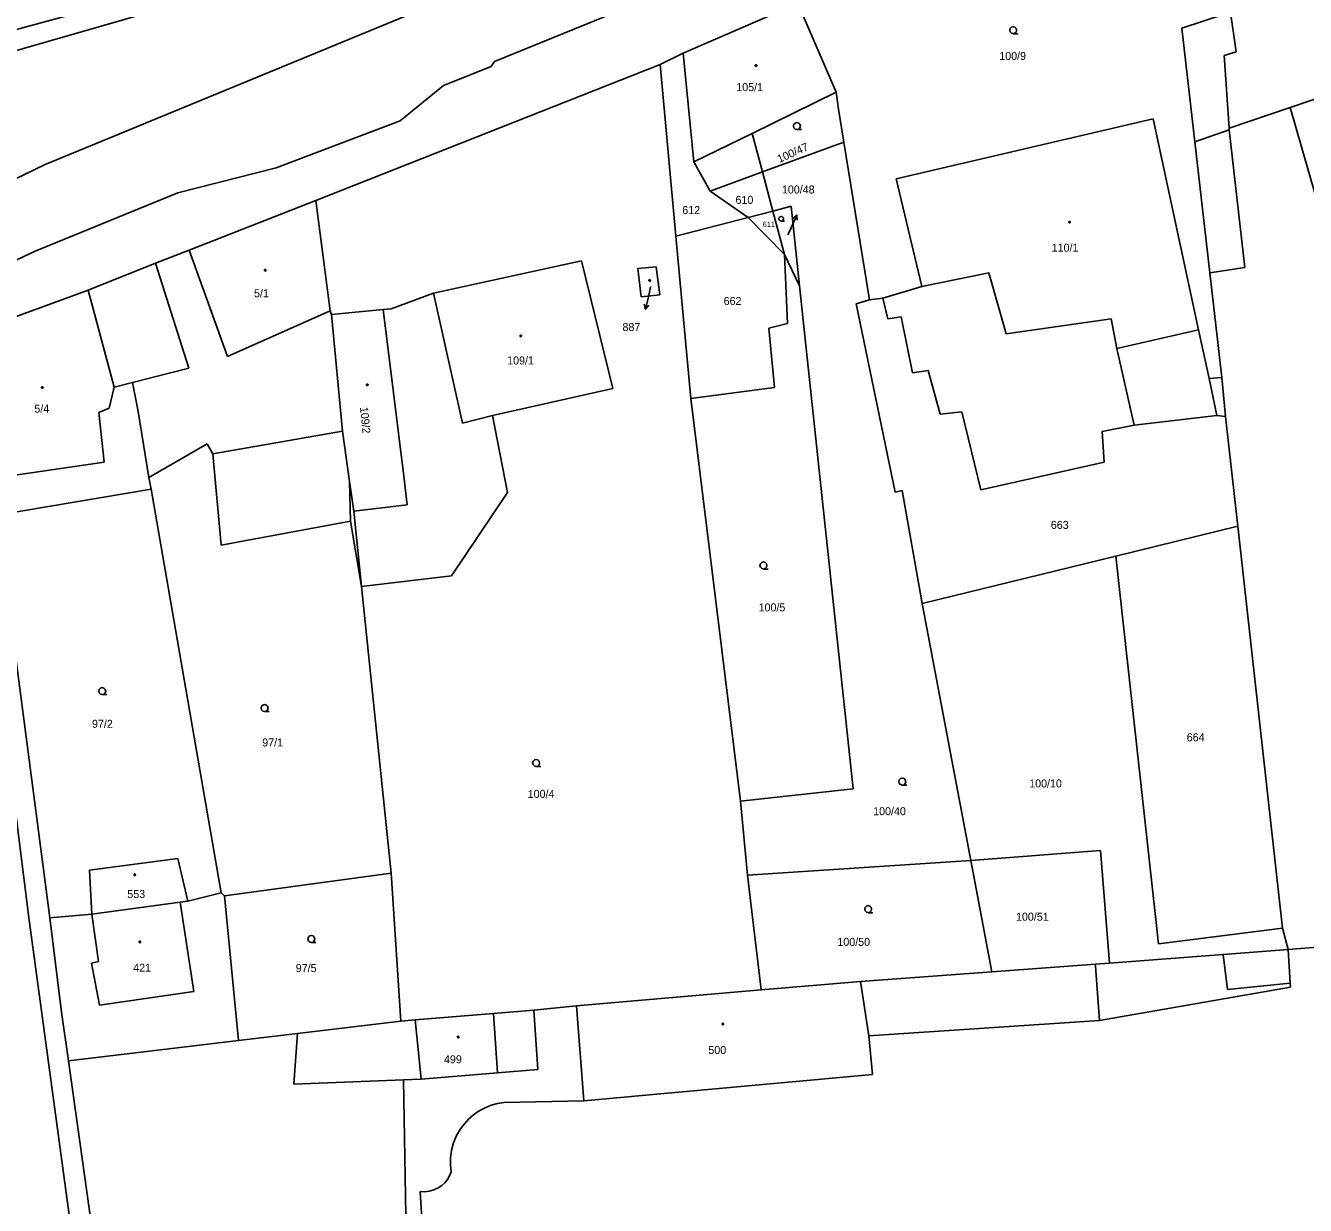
# Model space of a CAD drawing. Extents: x -757994 to -755874, y -1047691 to -1046119.
# Drawn here: x -757091.1 to -756955.2, y -1047154.8 to -1047029.5 of the extents above; entities that cross this region are included whole.
import ezdxf

# ---------------------------------------------------------------- set-up
doc = ezdxf.new("R2010")
doc.units = 0
doc.layers.add('katastrální mapa', color=7, linetype='Continuous')

msp = doc.modelspace()

# ---------------------------------------------------------------- linework, layer by layer
at = {"layer": 'katastrální mapa'}
for p, q in [((-757041.34, -1047033.35), (-756946.55, -1046994.7)), ((-757106.36, -1047033.85), (-757069.45, -1047023.77)), ((-757063.3, -1047023.88), (-757105.76, -1047036.1)), ((-757089.04, -1047044.27), (-757049.08, -1047027.84)), ((-757021.29, -1047032.46), (-757009.13, -1047027.2)), ((-757009.13, -1047027.2), (-757005.05, -1047036.61)), ((-756963.81, -1047028.33), (-756968.33, -1047029.8)), ((-756963.17, -1047028.14), (-756962.58, -1047032.31)), ((-756968.33, -1047029.8), (-756966.95, -1047041.87)), ((-757041.69, -1047033.89), (-757041.34, -1047033.35)), ((-757023.75, -1047033.68), (-757021.29, -1047032.46)), ((-757021.29, -1047032.46), (-757020.18, -1047044.01)), ((-756962.58, -1047032.31), (-756963.86, -1047032.7)), ((-756963.86, -1047032.7), (-756963.31, -1047040.43)), ((-757060.29, -1047048.11), (-757023.75, -1047033.68)), ((-757046.74, -1047035.9), (-757041.69, -1047033.89)), ((-757023.75, -1047033.68), (-757022.06, -1047051.9)), ((-757051.34, -1047039.63), (-757046.74, -1047035.9)), ((-757005.05, -1047036.61), (-757013.98, -1047040.98)), ((-757005.05, -1047036.61), (-757004.81, -1047038.4)), ((-756956.83, -1047038.22), (-756952.67, -1047036.8)), ((-757004.81, -1047038.4), (-757004.24, -1047041.92)), ((-756963.31, -1047040.43), (-756956.83, -1047038.22)), ((-756956.83, -1047038.22), (-756954.2, -1047047.31)), ((-757064.53, -1047044.64), (-757051.34, -1047039.63)), ((-756971.4, -1047039.45), (-756998.69, -1047045.82)), ((-756966.57, -1047061.84), (-756971.4, -1047039.45)), ((-757020.18, -1047044.01), (-757013.98, -1047040.98)), ((-757013.98, -1047040.98), (-757012.88, -1047045.07)), ((-756966.95, -1047041.87), (-756963.3, -1047040.6)), ((-756963.3, -1047040.6), (-756963.31, -1047040.43)), ((-756961.66, -1047055.2), (-756963.3, -1047040.6)), ((-757012.88, -1047045.07), (-757004.24, -1047041.92)), ((-757004.24, -1047041.92), (-757001.51, -1047058.66)), ((-756966.95, -1047041.87), (-756965.37, -1047055.77)), ((-757092.29, -1047045.84), (-757089.04, -1047044.27)), ((-757018.44, -1047047.1), (-757020.18, -1047044.01)), ((-757074.95, -1047047.3), (-757064.53, -1047044.64)), ((-757018.44, -1047047.1), (-757012.88, -1047045.07)), ((-757012.88, -1047045.07), (-757011.76, -1047049.22)), ((-756998.69, -1047045.82), (-756995.95, -1047057.25)), ((-757090.12, -1047053.48), (-757074.95, -1047047.3)), ((-757073.77, -1047053.38), (-757060.29, -1047048.11)), ((-757060.29, -1047048.11), (-757058.78, -1047059.81)), ((-757014.38, -1047049.9), (-757018.44, -1047047.1)), ((-757014.38, -1047049.9), (-757011.76, -1047049.22)), ((-757011.76, -1047049.22), (-757009.84, -1047048.72)), ((-757011.76, -1047049.22), (-757010.53, -1047053.82)), ((-757009.84, -1047048.72), (-757008.94, -1047057.16)), ((-757009.22, -1047049.65), (-757009.84, -1047051.01)), ((-757022.06, -1047051.9), (-757014.38, -1047049.9)), ((-757010.53, -1047053.82), (-757014.38, -1047049.9)), ((-757010.18, -1047051.76), (-757009.84, -1047051.01)), ((-757022.06, -1047051.9), (-757020.47, -1047069.11)), ((-757092.68, -1047054.67), (-757090.12, -1047053.48)), ((-757077.32, -1047054.74), (-757073.77, -1047053.38)), ((-757073.77, -1047053.38), (-757069.69, -1047064.67)), ((-757008.94, -1047057.16), (-757010.53, -1047053.82)), ((-757010.53, -1047053.82), (-757010.22, -1047061.18)), ((-757084.48, -1047057.63), (-757077.32, -1047054.74)), ((-757077.32, -1047054.74), (-757073.79, -1047065.9)), ((-757032.09, -1047054.51), (-757047.82, -1047057.95)), ((-757028.78, -1047068.07), (-757032.09, -1047054.51)), ((-757026.11, -1047055.34), (-757024.16, -1047055.13)), ((-757024.16, -1047055.13), (-757023.79, -1047058.12)), ((-757025.74, -1047058.34), (-757026.11, -1047055.34)), ((-756995.95, -1047057.25), (-756988.83, -1047055.8)), ((-756988.83, -1047055.8), (-756987.01, -1047062.27)), ((-756965.37, -1047055.77), (-756961.66, -1047055.2)), ((-756965.37, -1047055.77), (-756964.08, -1047066.9)), ((-757094.17, -1047061.18), (-757084.48, -1047057.63)), ((-757081.72, -1047067.93), (-757084.48, -1047057.63)), ((-757024.75, -1047057.28), (-757024.96, -1047058.19)), ((-757003.23, -1047110.56), (-757008.94, -1047057.16)), ((-756995.95, -1047057.25), (-757000.09, -1047058.48)), ((-757047.82, -1047057.95), (-757052.31, -1047059.59)), ((-757047.82, -1047057.95), (-757044.73, -1047071.73)), ((-757023.79, -1047058.12), (-757025.74, -1047058.34)), ((-757025.31, -1047059.65), (-757024.96, -1047058.19)), ((-757001.51, -1047058.66), (-757002.94, -1047059.07)), ((-757002.94, -1047059.07), (-756998.78, -1047079.07)), ((-757000.09, -1047058.48), (-757001.51, -1047058.66)), ((-756999.57, -1047060.68), (-757000.09, -1047058.48)), ((-757069.69, -1047064.67), (-757058.78, -1047059.81)), ((-757058.78, -1047059.81), (-757058.65, -1047060.22)), ((-757053.16, -1047059.67), (-757058.65, -1047060.22)), ((-757058.65, -1047060.22), (-757057.46, -1047072.58)), ((-757052.31, -1047059.59), (-757053.16, -1047059.67)), ((-757053.16, -1047059.67), (-757050.97, -1047077.36)), ((-756998.14, -1047060.47), (-756999.57, -1047060.68)), ((-756996.93, -1047066.41), (-756998.14, -1047060.47)), ((-757010.22, -1047061.18), (-757012.19, -1047061.65)), ((-757012.19, -1047061.65), (-757011.6, -1047067.96)), ((-756987.01, -1047062.27), (-756975.86, -1047060.67)), ((-756975.86, -1047060.67), (-756975.24, -1047063.8)), ((-756966.57, -1047061.84), (-756975.24, -1047063.8)), ((-756965.45, -1047067.01), (-756966.57, -1047061.84)), ((-756975.24, -1047063.8), (-756973.39, -1047071.96)), ((-757073.79, -1047065.9), (-757079.78, -1047067.43)), ((-756995.27, -1047066.16), (-756996.93, -1047066.41)), ((-756994, -1047070.79), (-756995.27, -1047066.16)), ((-756964.08, -1047066.9), (-756965.45, -1047067.01)), ((-756965.45, -1047067.01), (-756964.61, -1047070.92)), ((-756964.08, -1047066.9), (-756963.69, -1047071.02)), ((-757081.72, -1047067.93), (-757082.24, -1047070.14)), ((-757079.78, -1047067.43), (-757081.72, -1047067.93)), ((-757079.18, -1047070.52), (-757079.78, -1047067.43)), ((-757041.54, -1047070.92), (-757028.78, -1047068.07)), ((-757011.6, -1047067.96), (-757020.47, -1047069.11)), ((-757020.47, -1047069.11), (-757015.22, -1047111.86)), ((-757082.24, -1047070.14), (-757083.35, -1047070.62)), ((-757083.35, -1047070.62), (-757082.77, -1047075.88)), ((-757078.03, -1047077.5), (-757079.18, -1047070.52)), ((-757044.73, -1047071.73), (-757041.54, -1047070.92)), ((-757039.96, -1047079.1), (-757041.54, -1047070.92)), ((-756991.7, -1047070.55), (-756994, -1047070.79)), ((-756989.69, -1047078.84), (-756991.7, -1047070.55)), ((-756964.61, -1047070.92), (-756973.39, -1047071.96)), ((-756963.69, -1047071.02), (-756964.61, -1047070.92)), ((-756963.69, -1047071.02), (-756962.39, -1047082.69)), ((-757057.46, -1047072.58), (-757071.24, -1047074.99)), ((-757057.46, -1047072.58), (-757056.72, -1047077.93)), ((-756973.39, -1047071.96), (-756976.81, -1047072.64)), ((-756976.81, -1047072.64), (-756976.6, -1047075.9)), ((-757071.84, -1047073.94), (-757078.03, -1047077.5)), ((-757071.24, -1047074.99), (-757071.84, -1047073.94)), ((-757070.37, -1047084.68), (-757071.24, -1047074.99)), ((-757082.77, -1047075.88), (-757095.04, -1047077.66)), ((-756976.6, -1047075.9), (-756989.69, -1047078.84)), ((-757090.83, -1047123.99), (-757096.62, -1047077.72)), ((-757077.81, -1047078.76), (-757078.03, -1047077.5)), ((-757056.72, -1047077.93), (-757056.63, -1047082.15)), ((-757056.26, -1047081.1), (-757056.72, -1047077.93)), ((-757050.97, -1047077.36), (-757050.59, -1047080.4)), ((-757094.17, -1047081.51), (-757077.81, -1047078.76)), ((-757070.36, -1047121.62), (-757077.81, -1047078.76)), ((-757045.9, -1047087.97), (-757039.96, -1047079.1)), ((-756998.78, -1047079.07), (-756998.04, -1047078.88)), ((-756998.04, -1047078.88), (-756995.9, -1047090.88)), ((-757050.59, -1047080.4), (-757056.26, -1047081.1)), ((-757088.55, -1047124.28), (-757094.17, -1047081.51)), ((-757056.63, -1047082.15), (-757070.37, -1047084.68)), ((-757056.63, -1047082.15), (-757055.45, -1047089.09)), ((-757056.26, -1047081.1), (-757055.45, -1047089.09)), ((-756962.39, -1047082.69), (-756975.36, -1047085.86)), ((-756962.39, -1047082.69), (-756957.64, -1047125.37)), ((-756975.36, -1047085.86), (-756995.9, -1047090.88)), ((-756970.83, -1047127.03), (-756975.36, -1047085.86)), ((-757055.45, -1047089.09), (-757045.9, -1047087.97)), ((-757055.45, -1047089.09), (-757052.31, -1047119.52)), ((-756995.9, -1047090.88), (-756990.74, -1047118.18)), ((-757015.22, -1047111.86), (-757003.23, -1047110.56)), ((-757015.22, -1047111.86), (-757014.47, -1047119.75)), ((-756976.96, -1047117.1), (-756990.74, -1047118.18)), ((-756976.02, -1047129.06), (-756976.96, -1047117.1)), ((-757084.34, -1047119.22), (-757074.98, -1047117.96)), ((-757074.98, -1047117.96), (-757073.91, -1047122.48)), ((-756990.74, -1047118.18), (-757014.47, -1047119.75)), ((-756990.74, -1047118.18), (-756988.5, -1047130)), ((-757084.11, -1047123.88), (-757084.34, -1047119.22)), ((-757052.31, -1047119.52), (-757069.99, -1047121.94)), ((-757052.31, -1047119.52), (-757051.29, -1047135.24)), ((-757014.47, -1047119.75), (-757013.02, -1047131.92)), ((-757073.91, -1047122.48), (-757070.36, -1047121.62)), ((-757069.99, -1047121.94), (-757070.36, -1047121.62)), ((-757084.11, -1047123.88), (-757074.7, -1047122.59)), ((-757074.7, -1047122.59), (-757073.91, -1047122.48)), ((-757074.7, -1047122.59), (-757073.28, -1047132.09)), ((-757068.52, -1047137.3), (-757069.99, -1047121.94)), ((-757078.6, -1047214.02), (-757090.83, -1047123.99)), ((-757088.55, -1047124.28), (-757084.11, -1047123.88)), ((-757087.32, -1047134.28), (-757088.55, -1047124.28)), ((-757083.4, -1047128.9), (-757084.11, -1047123.88)), ((-756957.64, -1047125.37), (-756970.83, -1047127.03)), ((-756957.64, -1047125.37), (-756957.04, -1047127.63)), ((-756937.11, -1047126.01), (-756957.04, -1047127.63)), ((-756963.95, -1047128.15), (-756976.02, -1047129.06)), ((-756957.04, -1047127.63), (-756963.95, -1047128.15)), ((-756963.95, -1047128.15), (-756963.48, -1047131.86)), ((-756956.82, -1047131.21), (-756957.04, -1047127.63)), ((-757084.13, -1047129.09), (-757083.4, -1047128.9)), ((-757083.29, -1047133.53), (-757084.13, -1047129.09)), ((-756977.52, -1047129.17), (-756988.5, -1047130)), ((-756976.02, -1047129.06), (-756977.52, -1047129.17)), ((-756977.5, -1047129.39), (-756977.52, -1047129.17)), ((-756977.08, -1047135.16), (-756977.5, -1047129.39)), ((-757002.45, -1047131.03), (-757013.02, -1047131.92)), ((-756988.5, -1047130), (-757002.45, -1047131.03)), ((-757001.58, -1047136.8), (-757002.45, -1047131.03)), ((-756963.48, -1047131.86), (-756956.82, -1047131.21)), ((-756956.79, -1047131.62), (-756956.82, -1047131.21)), ((-757073.28, -1047132.09), (-757083.29, -1047133.53)), ((-757013.02, -1047131.92), (-757032.64, -1047133.62)), ((-756977.08, -1047135.16), (-756956.79, -1047131.62)), ((-757032.64, -1047133.62), (-757037.16, -1047134.06)), ((-757032.64, -1047133.62), (-757031.85, -1047143.71)), ((-757086.59, -1047139.46), (-757087.32, -1047134.28)), ((-757051.29, -1047135.24), (-757062.26, -1047136.55)), ((-757049.77, -1047135.11), (-757051.29, -1047135.24)), ((-757041.44, -1047134.42), (-757049.77, -1047135.11)), ((-757049.77, -1047135.11), (-757049.12, -1047141.38)), ((-757037.16, -1047134.06), (-757041.44, -1047134.42)), ((-757041.44, -1047134.42), (-757041.02, -1047140.73)), ((-757036.73, -1047140.38), (-757037.16, -1047134.06)), ((-757001.58, -1047136.8), (-756977.08, -1047135.16)), ((-757062.26, -1047136.55), (-757068.52, -1047137.3)), ((-757062.26, -1047136.55), (-757062.64, -1047141.93)), ((-757068.52, -1047137.3), (-757086.59, -1047139.46)), ((-757001.19, -1047140.88), (-757001.58, -1047136.8)), ((-757086.59, -1047139.46), (-757084.14, -1047156.9)), ((-757049.12, -1047141.38), (-757041.02, -1047140.73)), ((-757041.02, -1047140.73), (-757036.73, -1047140.38)), ((-757062.64, -1047141.93), (-757051.01, -1047141.46)), ((-757051.01, -1047141.46), (-757049.12, -1047141.38)), ((-757050.41, -1047174.94), (-757051.01, -1047141.46)), ((-757031.85, -1047143.71), (-757001.19, -1047140.88)), ((-757040.35, -1047143.86), (-757031.85, -1047143.71)), ((-757048.74, -1047161.58), (-757049.22, -1047153.32))]:
    msp.add_line(p, q, dxfattribs=at)
for points in [[(-756986.24, -1047030.39), (-756986.43, -1047030.34), (-756986.57, -1047030.21), (-756986.61, -1047030.02), (-756986.57, -1047029.84), (-756986.43, -1047029.7), (-756986.24, -1047029.65), (-756986.06, -1047029.7), (-756985.93, -1047029.84), (-756985.88, -1047030.03), (-756985.93, -1047030.22), (-756986.06, -1047030.35), (-756986.25, -1047030.4), (-756985.75, -1047030.4)], [(-757009.21, -1047040.57), (-757009.4, -1047040.52), (-757009.53, -1047040.39), (-757009.59, -1047040.2), (-757009.53, -1047040.01), (-757009.4, -1047039.88), (-757009.22, -1047039.83), (-757009.03, -1047039.88), (-757008.9, -1047040.01), (-757008.85, -1047040.21), (-757008.9, -1047040.4), (-757009.03, -1047040.53), (-757009.22, -1047040.58), (-757008.72, -1047040.58)], [(-757009.65, -1047050), (-757009.22, -1047049.65), (-757009.2, -1047050.2)], [(-757010.88, -1047050.29), (-757011.01, -1047050.26), (-757011.1, -1047050.17), (-757011.13, -1047050.04), (-757011.1, -1047049.92), (-757011.01, -1047049.83), (-757010.88, -1047049.79), (-757010.76, -1047049.83), (-757010.67, -1047049.92), (-757010.64, -1047050.05), (-757010.67, -1047050.17), (-757010.76, -1047050.26), (-757010.89, -1047050.3), (-757010.55, -1047050.3)], [(-757024.95, -1047059.22), (-757025.31, -1047059.65), (-757025.43, -1047059.11)], [(-757012.76, -1047087.22), (-757012.95, -1047087.17), (-757013.09, -1047087.03), (-757013.14, -1047086.85), (-757013.09, -1047086.67), (-757012.95, -1047086.53), (-757012.77, -1047086.48), (-757012.58, -1047086.53), (-757012.45, -1047086.67), (-757012.4, -1047086.86), (-757012.45, -1047087.04), (-757012.58, -1047087.18), (-757012.77, -1047087.23), (-757012.27, -1047087.23)], [(-757082.99, -1047100.56), (-757083.18, -1047100.51), (-757083.32, -1047100.38), (-757083.36, -1047100.19), (-757083.32, -1047100.01), (-757083.18, -1047099.87), (-757082.99, -1047099.82), (-757082.81, -1047099.87), (-757082.68, -1047100.01), (-757082.62, -1047100.2), (-757082.68, -1047100.39), (-757082.81, -1047100.52), (-757083, -1047100.57), (-757082.5, -1047100.57)], [(-757065.74, -1047102.36), (-757065.93, -1047102.31), (-757066.07, -1047102.18), (-757066.11, -1047101.99), (-757066.07, -1047101.8), (-757065.93, -1047101.67), (-757065.74, -1047101.62), (-757065.56, -1047101.67), (-757065.43, -1047101.8), (-757065.38, -1047101.99), (-757065.43, -1047102.19), (-757065.56, -1047102.32), (-757065.75, -1047102.37), (-757065.25, -1047102.37)], [(-757036.9, -1047108.19), (-757037.09, -1047108.14), (-757037.23, -1047108), (-757037.28, -1047107.82), (-757037.23, -1047107.64), (-757037.09, -1047107.5), (-757036.91, -1047107.45), (-757036.72, -1047107.5), (-757036.59, -1047107.64), (-757036.54, -1047107.83), (-757036.59, -1047108.01), (-757036.72, -1047108.15), (-757036.91, -1047108.2), (-757036.41, -1047108.2)], [(-756998.02, -1047110.17), (-756998.21, -1047110.12), (-756998.35, -1047109.99), (-756998.4, -1047109.8), (-756998.35, -1047109.62), (-756998.21, -1047109.48), (-756998.03, -1047109.43), (-756997.84, -1047109.48), (-756997.71, -1047109.62), (-756997.66, -1047109.81), (-756997.71, -1047110), (-756997.84, -1047110.13), (-756998.03, -1047110.18), (-756997.53, -1047110.18)], [(-757001.64, -1047123.71), (-757001.83, -1047123.66), (-757001.97, -1047123.52), (-757002.02, -1047123.34), (-757001.97, -1047123.16), (-757001.83, -1047123.02), (-757001.65, -1047122.97), (-757001.46, -1047123.02), (-757001.33, -1047123.16), (-757001.28, -1047123.35), (-757001.33, -1047123.53), (-757001.46, -1047123.67), (-757001.65, -1047123.72), (-757001.15, -1047123.72)], [(-757060.78, -1047126.87), (-757060.97, -1047126.82), (-757061.1, -1047126.69), (-757061.16, -1047126.5), (-757061.1, -1047126.32), (-757060.97, -1047126.18), (-757060.79, -1047126.13), (-757060.6, -1047126.18), (-757060.47, -1047126.32), (-757060.42, -1047126.51), (-757060.47, -1047126.7), (-757060.6, -1047126.83), (-757060.79, -1047126.88), (-757060.29, -1047126.88)], [(-757045.94, -1047151.24), (-757046.02, -1047150.54), (-757046.01, -1047149.73), (-757045.89, -1047148.92), (-757045.68, -1047148.14), (-757045.36, -1047147.39), (-757044.96, -1047146.68), (-757044.53, -1047146.12), (-757044.09, -1047145.64), (-757043.55, -1047145.17), (-757042.97, -1047144.76), (-757042.34, -1047144.42), (-757041.68, -1047144.16), (-757041, -1047143.96), (-757040.35, -1047143.86)], [(-757049.22, -1047153.32), (-757048.76, -1047153.35), (-757048.26, -1047153.3), (-757047.77, -1047153.16), (-757047.31, -1047152.94), (-757046.93, -1047152.68), (-757046.61, -1047152.39), (-757046.33, -1047152.04), (-757046.1, -1047151.64), (-757045.94, -1047151.24)]]:
    msp.add_lwpolyline(points, dxfattribs=at)
for points in [[(-757013.56, -1047033.7), (-757013.51, -1047033.71), (-757013.49, -1047033.75), (-757013.48, -1047033.78), (-757013.49, -1047033.83), (-757013.53, -1047033.86), (-757013.56, -1047033.87), (-757013.6, -1047033.85), (-757013.64, -1047033.82), (-757013.65, -1047033.78), (-757013.64, -1047033.74), (-757013.6, -1047033.7)], [(-756980.25, -1047050.32), (-756980.2, -1047050.33), (-756980.18, -1047050.37), (-756980.17, -1047050.4), (-756980.18, -1047050.45), (-756980.22, -1047050.48), (-756980.25, -1047050.49), (-756980.29, -1047050.47), (-756980.33, -1047050.44), (-756980.34, -1047050.4), (-756980.33, -1047050.36), (-756980.28, -1047050.32)], [(-757065.68, -1047055.43), (-757065.63, -1047055.44), (-757065.6, -1047055.48), (-757065.6, -1047055.51), (-757065.6, -1047055.55), (-757065.65, -1047055.59), (-757065.68, -1047055.6), (-757065.73, -1047055.58), (-757065.76, -1047055.55), (-757065.77, -1047055.51), (-757065.76, -1047055.47), (-757065.72, -1047055.43)], [(-757024.86, -1047056.5), (-757024.81, -1047056.51), (-757024.78, -1047056.56), (-757024.77, -1047056.59), (-757024.78, -1047056.64), (-757024.83, -1047056.67), (-757024.86, -1047056.68), (-757024.91, -1047056.66), (-757024.94, -1047056.63), (-757024.95, -1047056.59), (-757024.94, -1047056.54), (-757024.9, -1047056.51)], [(-757038.55, -1047062.4), (-757038.5, -1047062.41), (-757038.48, -1047062.45), (-757038.47, -1047062.48), (-757038.48, -1047062.52), (-757038.52, -1047062.56), (-757038.55, -1047062.57), (-757038.6, -1047062.55), (-757038.62, -1047062.52), (-757038.64, -1047062.48), (-757038.62, -1047062.44), (-757038.59, -1047062.4)], [(-757089.35, -1047067.89), (-757089.3, -1047067.9), (-757089.27, -1047067.94), (-757089.26, -1047067.97), (-757089.27, -1047068.01), (-757089.32, -1047068.05), (-757089.35, -1047068.05), (-757089.4, -1047068.04), (-757089.43, -1047068.01), (-757089.44, -1047067.97), (-757089.43, -1047067.93), (-757089.39, -1047067.89)], [(-757054.84, -1047067.59), (-757054.79, -1047067.6), (-757054.76, -1047067.64), (-757054.75, -1047067.67), (-757054.76, -1047067.72), (-757054.8, -1047067.75), (-757054.84, -1047067.76), (-757054.89, -1047067.74), (-757054.92, -1047067.71), (-757054.93, -1047067.67), (-757054.92, -1047067.62), (-757054.88, -1047067.59)], [(-757079.54, -1047119.61), (-757079.49, -1047119.62), (-757079.47, -1047119.66), (-757079.46, -1047119.69), (-757079.47, -1047119.73), (-757079.51, -1047119.77), (-757079.54, -1047119.77), (-757079.59, -1047119.76), (-757079.61, -1047119.73), (-757079.62, -1047119.69), (-757079.61, -1047119.65), (-757079.58, -1047119.61)], [(-757078.99, -1047126.74), (-757078.94, -1047126.75), (-757078.92, -1047126.8), (-757078.91, -1047126.83), (-757078.92, -1047126.88), (-757078.96, -1047126.91), (-757078.99, -1047126.92), (-757079.03, -1047126.9), (-757079.07, -1047126.87), (-757079.08, -1047126.83), (-757079.07, -1047126.78), (-757079.02, -1047126.75)], [(-757017.08, -1047135.46), (-757017.03, -1047135.47), (-757017, -1047135.51), (-757016.99, -1047135.54), (-757017, -1047135.59), (-757017.04, -1047135.62), (-757017.08, -1047135.62), (-757017.12, -1047135.61), (-757017.16, -1047135.58), (-757017.17, -1047135.54), (-757017.16, -1047135.5), (-757017.11, -1047135.46)], [(-757045.2, -1047136.84), (-757045.15, -1047136.85), (-757045.12, -1047136.89), (-757045.11, -1047136.92), (-757045.12, -1047136.97), (-757045.17, -1047137), (-757045.2, -1047137.01), (-757045.24, -1047136.99), (-757045.27, -1047136.96), (-757045.28, -1047136.92), (-757045.27, -1047136.88), (-757045.23, -1047136.84)]]:
    msp.add_lwpolyline(points, close=True, dxfattribs=at)

# ---------------------------------------------------------------- texts
for s, height, p in [('100/9', 0.85, (-756987.73, -1047033.18)), ('105/1', 0.85, (-757015.66, -1047036.49)), ('100/48', 0.85, (-757010.81, -1047047.36)), ('610', 0.85, (-757015.74, -1047048.46)), ('612', 0.85, (-757021.39, -1047049.55)), ('611', 0.57, (-757012.85, -1047050.92)), ('100/48', 0.05, (-757010.29, -1047051.76)), ('110/1', 0.85, (-756982.16, -1047053.54)), ('5/1', 0.85, (-757066.87, -1047058.38)), ('887', 0.05, (-757024.74, -1047057.28)), ('662', 0.85, (-757017, -1047059.2)), ('887', 0.85, (-757027.74, -1047061.96)), ('109/1', 0.85, (-757039.99, -1047065.51)), ('5/4', 0.85, (-757090.2, -1047070.63)), ('663', 0.85, (-756982.25, -1047082.97)), ('100/5', 0.85, (-757013.29, -1047091.73)), ('97/2', 0.85, (-757084.08, -1047104.09)), ('97/1', 0.85, (-757066, -1047106.07)), ('664', 0.85, (-756967.82, -1047105.52)), ('100/10', 0.85, (-756984.55, -1047110.42)), ('100/4', 0.85, (-757037.81, -1047111.53)), ('100/40', 0.85, (-757001.12, -1047113.37)), ('553', 0.85, (-757080.33, -1047122.16)), ('100/51', 0.85, (-756985.95, -1047124.57)), ('100/50', 0.85, (-757004.92, -1047127.24)), ('421', 0.85, (-757079.7, -1047129.98)), ('97/5', 0.85, (-757062.44, -1047130.02)), ('500', 0.85, (-757018.62, -1047138.72)), ('499', 0.85, (-757046.7, -1047139.71))]:
    msp.add_text(s, height=height, dxfattribs=at).set_placement(p)
for s, rotation, p in [('100/47', 24.0069, (-757011.08, -1047044.13)), ('109/2', 275.7646, (-757055.62, -1047070.06))]:
    msp.add_text(s, height=0.85, rotation=rotation, dxfattribs=at).set_placement(p)

doc.saveas('drawing.dxf')
